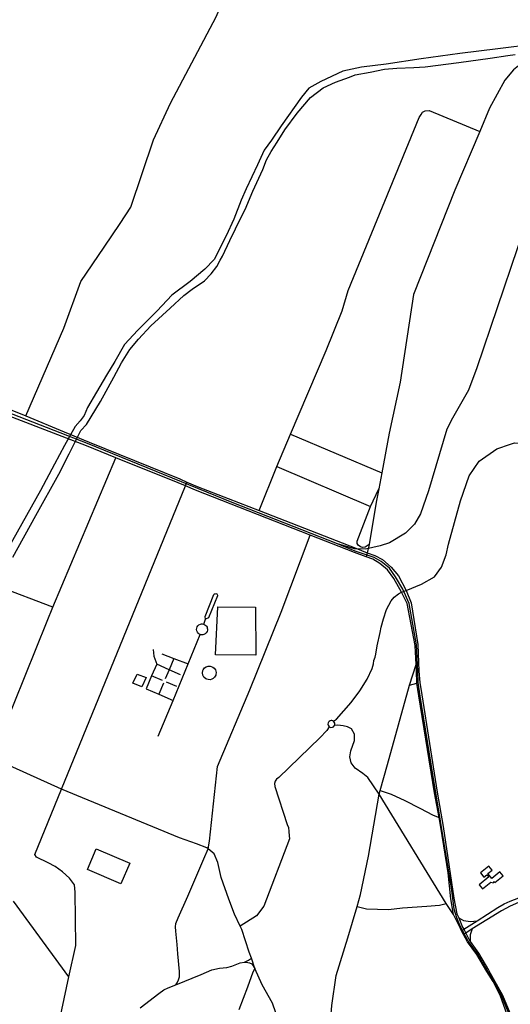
# Model space of a CAD drawing. Header units: millimetres. Extents: x 664923 to 767831, y 3118803 to 3207600.
# Tile 332 of 422: x 715628 to 717351, y 3174447 to 3177907. Entities that reach past the tile are written whole.
import ezdxf

# ---------------------------------------------------------------- set-up
doc = ezdxf.new("R2010")
doc.units = ezdxf.units.MM
for name, color, linetype in [('buildings', 5, 'Continuous'), ('parks', 8, 'Continuous'), ('railways', 4, 'Continuous'), ('roads_2', 2, 'Continuous'), ('roads_3', 3, 'Continuous'), ('water', 7, 'Continuous')]:
    doc.layers.add(name, color=color, linetype=linetype)

msp = doc.modelspace()

# ---------------------------------------------------------------- linework, layer by layer
at = {"layer": 'buildings'}
for points in [[(716039.74, 3175607.32), (716071.42, 3175595.38), (716056.82, 3175562.77), (716025.64, 3175575.75), (716039.74, 3175607.32)], [(717293.2, 3174879.06), (717296.77, 3174874.79), (717325.23, 3174898.38), (717313.28, 3174912.65), (717285.53, 3174889.64), (717271.38, 3174906.53), (717286.53, 3174919.09), (717274.86, 3174933.02), (717245.58, 3174908.75), (717257.92, 3174894.02), (717268.33, 3174902.66), (717274.87, 3174894.84), (717241.29, 3174867.01), (717253.37, 3174852.57), (717282.03, 3174876.32), (717290.99, 3174874.45), (717293.2, 3174879.06)]]:
    msp.add_lwpolyline(points, close=True, dxfattribs=at)
at = {"layer": 'parks'}
for points in [[(716323.26, 3175843.7), (716455.96, 3175842.52), (716456.99, 3175674.54), (716315.67, 3175674.63), (716323.26, 3175843.7)], [(716281.64, 3175590.66), (716274.62, 3175596.56), (716270.59, 3175603.88), (716269.32, 3175612.04), (716270.89, 3175620.05), (716272.06, 3175622.65), (716276.91, 3175629), (716282.23, 3175632.77), (716289.44, 3175635.16), (716296.88, 3175635.23), (716300.17, 3175634.52), (716305.42, 3175632.28), (716310.49, 3175628.39), (716315.08, 3175621.9), (716317.38, 3175613.15), (716316.92, 3175606.58), (716315.95, 3175603.28), (716314.47, 3175600.03), (716312.07, 3175596.48), (716307.43, 3175592.12), (716302.41, 3175589.37), (716296.59, 3175587.83), (716289.56, 3175587.92), (716284.72, 3175589.22), (716281.64, 3175590.66)], [(715896.83, 3174993.16), (716014.05, 3174942.83), (715982.57, 3174870.31), (715865.36, 3174920.63), (715896.83, 3174993.16)]]:
    msp.add_lwpolyline(points, close=True, dxfattribs=at)
at = {"layer": 'railways'}
for points in [[(717498.19, 3177742.23), (717480.88, 3177438.63), (717468.9, 3177369.9), (717375.44, 3177105.43), (717232.87, 3176683.61), (717203.22, 3176605.42), (717147.94, 3176507.05), (717127.51, 3176468.29)], [(717344.94, 3174415.16), (717319.65, 3174478.06), (717292.22, 3174528.24), (717269.83, 3174565.44), (717235.46, 3174624.13), (717202.49, 3174669.44), (717174.43, 3174722.36), (717162.47, 3174751.15), (717153.78, 3174781.79), (717145.64, 3174847.73), (717078.66, 3175255.11), (717034.55, 3175529.77), (717027.08, 3175577.44), (717025.48, 3175617.36), (717021.22, 3175709.93), (716994.92, 3175855.85), (716972.59, 3175905.37), (716947.71, 3175949.76), (716926.88, 3175979.27), (716897.51, 3176002.64), (716872.45, 3176016.75), (716806.11, 3176039.85), (716744.07, 3176064.88), (716374, 3176210.09), (715865.52, 3176417.42), (715555.68, 3176538.28)], [(717127.51, 3176468.29), (717063.48, 3176250.85), (717035.21, 3176171.06), (717014.7, 3176134.55), (716982.02, 3176102.34), (716926.66, 3176069.19), (716893.07, 3176058.03), (716842.35, 3176046.55), (716803.1, 3176048.18), (716744.07, 3176064.88)]]:
    msp.add_lwpolyline(points, dxfattribs=at)
at = {"layer": 'roads_2'}
for points in [[(715649.31, 3176514.43), (715783.05, 3176822.45), (715842.32, 3176986.63), (715924.39, 3177108), (715980.05, 3177190.19), (716018.57, 3177247.82), (716098.17, 3177484.37), (716157.54, 3177613.95), (716317.27, 3177917.45), (716479.97, 3178297.65), (716490.48, 3178338.21), (716474.73, 3178474.24)], [(715776.83, 3176442.37), (715383.87, 3176593.67), (715334.43, 3176612.71), (715162.24, 3176682.55), (714956.9, 3176768.31)], [(714967.48, 3176785.09), (715344.64, 3176637.78), (715386.24, 3176620.81), (715649.31, 3176514.43), (715784.3, 3176458.47)], [(715784.3, 3176458.47), (715871.99, 3176422.72)], [(715862.48, 3176409.39), (715776.83, 3176442.37)], [(715871.99, 3176422.72), (716189.96, 3176293.05), (716214.7, 3176282.21), (716250.57, 3176266.48), (716468.39, 3176181.88), (716808.53, 3176049.76), (716848.43, 3176034.11), (716874.6, 3176023.86), (716902.1, 3176009.89), (716932.19, 3175983.35), (716957.64, 3175952.99)], [(716941.87, 3175943.27), (716919.45, 3175973.3), (716892.03, 3175996.15), (716867.79, 3176011.59), (716844.8, 3176019.98), (716803.65, 3176034.98), (716648.15, 3176095.92), (716245.18, 3176253.9), (716209.66, 3176268.93), (716184.82, 3176279.43), (715965.49, 3176367.86), (715862.48, 3176409.39)], [(715266.43, 3175031.9), (715302.24, 3175040.99), (715376.02, 3175053.61), (715407.42, 3175063.07), (715435.85, 3175077.65), (715521.87, 3175294.16), (715529.55, 3175312.74), (715723.85, 3175793.73), (715744.29, 3175842.29), (715965.49, 3176367.86)], [(715680.88, 3174973.63), (715774.83, 3175203.69), (716209.66, 3176268.93), (716214.7, 3176282.21)], [(716854.88, 3176062.51), (716840.81, 3176053.86), (716831.79, 3176052.5), (716824.31, 3176054.76), (716816.57, 3176060.02), (716812.43, 3176066.34), (716812.68, 3176074.55), (716860.07, 3176196.63), (716889.05, 3176258.22)], [(716290.05, 3174993.09), (716285.42, 3174996.96), (716248.46, 3175011.12), (716188.59, 3175032.68), (715774.83, 3175203.69), (715529.55, 3175312.74), (715326.36, 3175403.07), (715311.95, 3175416.11), (715284.52, 3175481.34), (715256.33, 3175502.99), (715218.78, 3175519.78), (715193.33, 3175534.96), (715122.64, 3175595.62), (715105.3, 3175614.52), (715067.59, 3175754.66), (715043.67, 3175837.07), (715040.22, 3175864.39), (715038.51, 3175945.69), (715052.2, 3175941.28), (715100.38, 3175982.45), (715200.57, 3176226.02)], [(716290.05, 3174993.09), (716293.76, 3175020.35), (716322.06, 3175282.96), (716436.3, 3175552.67), (716546.08, 3175825.21), (716648.15, 3176095.92)], [(717186.53, 3174692.92), (717179.41, 3174705.89), (717175.21, 3174713.54), (717151.59, 3174762.47), (717141.68, 3174818.05), (717132.05, 3174909.67), (717106.47, 3175070.14), (717100.52, 3175103.1), (717084.75, 3175190.41), (717029.27, 3175530.96), (717022.22, 3175576), (717021.11, 3175617.45), (717019.79, 3175641.49), (717016.16, 3175707.8), (716988.1, 3175855.44), (716968.83, 3175895.23), (716941.87, 3175943.27)], [(716957.64, 3175952.99), (716984.65, 3175901.7), (717002.15, 3175857.58), (717026.34, 3175711.75), (717029.25, 3175618.36), (717032.36, 3175577.54), (717039.61, 3175535.03), (717093.66, 3175193.09), (717114.92, 3175071.99), (717152.69, 3174819.71), (717163.32, 3174765.18), (717169.32, 3174751.1), (717183.13, 3174718.61), (717187.19, 3174710.81), (717194.04, 3174697.63)], [(715744.29, 3175842.29), (715551.67, 3175915.38)], [(716279.75, 3175800.11), (716278.56, 3175810.18), (716309.77, 3175887.05), (716311.49, 3175889.08), (716314, 3175889.91), (716316.98, 3175890.17), (716319.52, 3175889.34), (716320.93, 3175887.42), (716321.9, 3175884.89), (716321.94, 3175882.81), (716291.24, 3175804.64), (716279.75, 3175800.11)], [(716273.85, 3175782.76), (716279.75, 3175800.11)], [(716273.85, 3175782.76), (716278.24, 3175780.74), (716281.82, 3175777.84), (716283.35, 3175776.06), (716285.56, 3175772.31), (716286.65, 3175769.15), (716287.2, 3175765.15), (716286.94, 3175761.35), (716285.74, 3175757.27), (716283.02, 3175752.67), (716278.49, 3175748.59), (716274.19, 3175746.51), (716270.34, 3175745.63), (716265.43, 3175745.67), (716261.2, 3175746.74), (716257.3, 3175748.75), (716254.19, 3175751.36), (716251.73, 3175754.5), (716249.45, 3175759.81), (716248.86, 3175764.04), (716249.36, 3175768.98), (716251, 3175773.36), (716253.67, 3175777.22), (716256.97, 3175780.16), (716262.41, 3175782.83), (716266.38, 3175783.59), (716269.89, 3175783.57), (716273.85, 3175782.76)], [(716114.32, 3175389.05), (716166.52, 3175515.24), (716218.89, 3175643.16), (716261.2, 3175746.74)], [(715759.63, 3174350.07), (715800.86, 3174543.82), (715824.38, 3174654.37), (715822.07, 3174841.57), (715819.75, 3174867.49), (715802.78, 3174890.91), (715778.51, 3174912.5), (715752.87, 3174931.02), (715728.36, 3174944.74), (715686.84, 3174963.71), (715680.88, 3174973.63)], [(716402.04, 3174721.77), (716382.58, 3174763.45), (716361.82, 3174816.38), (716335.61, 3174892.49), (716323.09, 3174945.48), (716310.45, 3174976.03), (716290.05, 3174993.09)], [(717179.41, 3174705.89), (717187.19, 3174710.81), (717234.36, 3174740.73), (717307.33, 3174787), (717328.85, 3174799.77), (717350.41, 3174810.22), (717379.99, 3174821.6), (717403.99, 3174826.17), (717442.84, 3174828.9), (717468.27, 3174826.41), (717494.53, 3174821.49), (717519.92, 3174814.36), (717551.37, 3174801.29), (717577.69, 3174785.8), (717599.89, 3174769.33), (717628.73, 3174737.21), (717730.08, 3174629.57), (717761.86, 3174592.16), (717781.42, 3174571.65), (717796.25, 3174561.1), (717809.3, 3174554.99), (717828.48, 3174546.76), (717844.42, 3174542.7)], [(715800.86, 3174543.82), (715606.36, 3174810.06)], [(717839.93, 3174476.4), (717827.63, 3174497.13), (717804.85, 3174530.33), (717800.05, 3174535.72), (717791.47, 3174545.33), (717774.96, 3174563.8), (717699.04, 3174640.98), (717606.22, 3174741.59), (717572.84, 3174772.67), (717538.96, 3174792.64), (717501.16, 3174805.6), (717464.02, 3174813.11), (717439.09, 3174814.09), (717409.29, 3174811.35), (717379.37, 3174804.42), (717349.75, 3174792.38), (717319.09, 3174775.96), (717216.81, 3174711.89), (717194.04, 3174697.63), (717186.53, 3174692.92)], [(717169.32, 3174751.1), (717185.66, 3174741.58), (717211.17, 3174738.41), (717234.36, 3174740.73)], [(716625.5, 3173920.66), (716611.78, 3173953.39), (716604.18, 3173976.81), (716593, 3174008.2), (716581.63, 3174033.19), (716562.39, 3174061.85), (716552.62, 3174079.93), (716546.9, 3174105.39), (716544.8, 3174124.08), (716534, 3174150.55), (716524.44, 3174175.36), (716521.18, 3174191.53), (716522.27, 3174217.12), (716537.14, 3174298.79), (716533.02, 3174364), (716527.33, 3174416.74), (716515.27, 3174451.43), (716479.65, 3174515.36), (716453.49, 3174572.83), (716441.24, 3174609.53), (716434.16, 3174630.78), (716407.7, 3174709.65), (716402.04, 3174721.77)], [(717216.81, 3174711.89), (717210.04, 3174691.38), (717210.17, 3174674.43), (717209.91, 3174668.11)]]:
    msp.add_lwpolyline(points, dxfattribs=at)
at = {"layer": 'roads_3'}
for points in [[(717587.61, 3177798.43), (717550.21, 3177787.01), (717498.75, 3177782.2), (717448.29, 3177774.32), (717397.02, 3177759.24), (717361.91, 3177731.01), (717331.19, 3177694.43), (717277.82, 3177596.23), (717243.08, 3177514.03), (717156.08, 3177308.15), (717010.45, 3176941.32), (716963.31, 3176633.02), (716924.64, 3176453.66), (716899.3, 3176314.43), (716889.05, 3176258.22), (716879.71, 3176211.07), (716854.88, 3176062.51), (716848.43, 3176034.11), (716844.8, 3176019.98)], [(716468.39, 3176181.88), (716530.75, 3176337.12), (716578.91, 3176450.03), (716703.71, 3176744.36), (716760.62, 3176884.22), (716781.42, 3176955.01), (717030.63, 3177563.25), (717037.67, 3177574.18), (717042.35, 3177581.46), (717051.51, 3177586.43), (717065.16, 3177587.48), (717243.08, 3177514.03)], [(716578.91, 3176450.03), (716899.3, 3176314.43)], [(716968.83, 3175895.23), (716984.65, 3175901.7), (717038.79, 3175923.52), (717083.95, 3175948.87), (717109.01, 3175983.25), (717124.97, 3176026.86), (717133.71, 3176064.58), (717175.98, 3176216.14), (717206.34, 3176303.83), (717241.02, 3176356.13), (717303.68, 3176399.03), (717351.56, 3176415.24), (717365.69, 3176420.01), (717392.17, 3176419.41), (717429.46, 3176418.56), (717461.65, 3176418.28), (717493.64, 3176417.99), (717535.09, 3176417.61), (717567.35, 3176417.32), (717590.41, 3176416.38), (717605.21, 3176418.02)], [(716530.75, 3176337.12), (716860.07, 3176196.63)], [(716730.06, 3175441.55), (716740.54, 3175449.6), (716791.38, 3175507.78), (716822.64, 3175548.77), (716848.17, 3175589.11), (716865.94, 3175627.5), (716870.59, 3175643.13), (716871.66, 3175655.58), (716875.88, 3175666.79), (716878.79, 3175677.98), (716883.2, 3175706.8), (716893.8, 3175753.09), (716896.83, 3175772.04), (716904.85, 3175802.23), (716915.96, 3175834.81), (716932.06, 3175864.37), (716942.5, 3175877.24), (716958.15, 3175889.19), (716968.83, 3175895.23)], [(716096.86, 3175694.46), (716099.14, 3175670.25), (716108.83, 3175642.51), (716091.11, 3175601.43), (716071.63, 3175556.26), (716116.5, 3175536.86), (716166.52, 3175515.24)], [(716126.77, 3175679.11), (716169.56, 3175662.42), (716218.89, 3175643.16)], [(716169.56, 3175662.42), (716152.2, 3175622.71), (716138.64, 3175590.63)], [(716192.91, 3175605.2), (716152.2, 3175622.71), (716108.83, 3175642.51)], [(716996.85, 3175568.52), (717019.79, 3175641.49)], [(716129.03, 3175585.23), (716091.11, 3175601.43)], [(716132.88, 3175575.91), (716116.5, 3175536.86)], [(716142.24, 3175580.27), (716178.44, 3175565.28)], [(716625.5, 3173920.66), (716674.49, 3174099.06), (716698.49, 3174194.7), (716711.69, 3174296.49), (716723.47, 3174443.6), (716739.06, 3174548.15), (716780.36, 3174680.62), (716812.33, 3174791.16), (716824.36, 3174832.76), (716852.75, 3174967.25), (716889.59, 3175186.04), (716893.04, 3175198.22), (716919.12, 3175290.42), (716996.85, 3175568.52), (717022.22, 3175576)], [(716714.85, 3175422.36), (716706.28, 3175409.36), (716682.3, 3175383.28), (716537.3, 3175244.65), (716529.35, 3175238.02), (716525.31, 3175231.47), (716522.87, 3175222.88), (716524.09, 3175213.07), (716567.45, 3175078.7), (716571.29, 3175068.16), (716572.83, 3175054.99), (716574.18, 3175038.95), (716574.63, 3175028.6), (716484.85, 3174792.52), (716459.73, 3174757.63), (716402.04, 3174721.77)], [(716714.17, 3175441.47), (716711.97, 3175439.02), (716710.49, 3175436), (716709.9, 3175431.3), (716710.79, 3175427.55), (716714.85, 3175422.36), (716720.78, 3175420.03), (716725.88, 3175420.52), (716729.5, 3175422.37), (716733.25, 3175426.89), (716734.35, 3175430.61), (716734.14, 3175434.95), (716732.51, 3175438.79), (716730.06, 3175441.55), (716727.65, 3175443.13), (716723.9, 3175444.29), (716720.96, 3175444.35), (716717.54, 3175443.51), (716714.17, 3175441.47)], [(717151.59, 3174762.47), (717125.16, 3174800.9), (716889.59, 3175186.04), (716850.36, 3175244.7), (716833.2, 3175257.96), (716806.19, 3175276.87), (716791.53, 3175295.36), (716786.59, 3175316.62), (716790.1, 3175337.39), (716803.08, 3175373.86), (716803.97, 3175395.87), (716792.56, 3175414.74), (716779.43, 3175421.94), (716763.43, 3175425.2), (716744.85, 3175427.77), (716733.25, 3175426.89)], [(716893.04, 3175198.22), (716932.7, 3175185.04), (716980.01, 3175163.05), (717033.39, 3175136.14), (717079.37, 3175112.28), (717100.52, 3175103.1)], [(716175.93, 3174515.74), (716181.31, 3174523.13), (716185.27, 3174533.36), (716188.74, 3174543.89), (716188.39, 3174562.77), (716182.78, 3174624.22), (716181.21, 3174657.5), (716176.2, 3174703.73), (716174.65, 3174719.26), (716176.64, 3174731.67), (716183.94, 3174751.16), (716218.26, 3174826.99), (716274.83, 3174958.13), (716290.05, 3174993.09)], [(716812.33, 3174791.16), (716846, 3174783.07), (716922.61, 3174780.38), (716972.18, 3174785.76), (717057.23, 3174792.5), (717102.02, 3174795.38), (717125.16, 3174800.9)], [(717610.5, 3173315.64), (717616.94, 3173332.73), (717618.44, 3173345.46), (717614.03, 3173369.46), (717596.35, 3173428.9), (717538.19, 3173619.2), (717524.13, 3173665.2), (717504.22, 3173726.21), (717493.62, 3173761.89), (717489.98, 3173799.25), (717482.41, 3173876.93), (717479.67, 3173902.12), (717468.43, 3173950.22), (717440.79, 3174081.39), (717424.42, 3174131.52), (717392.7, 3174220.73), (717338.03, 3174414.28), (717315.65, 3174476.12), (717289.87, 3174527.22), (717268.13, 3174562.78), (717233.25, 3174621.98), (717200.78, 3174666.96), (717186.53, 3174692.92)], [(717194.04, 3174697.63), (717207.76, 3174671.22), (717209.91, 3174668.11), (717238.65, 3174626.63), (717274.32, 3174567.5), (717323.46, 3174479.29), (717349.46, 3174417.61)], [(716051.38, 3174434.57), (716115.82, 3174484.81), (716134.41, 3174498.1), (716148.97, 3174504.72), (716175.93, 3174515.74), (716265.53, 3174552.34), (716302.9, 3174568.47), (716329.39, 3174573.92), (716354.82, 3174576.87), (716373.29, 3174581.63), (716401.6, 3174593.17), (716417.06, 3174595.61), (716423.58, 3174595.59), (716434.97, 3174593.46), (716443.5, 3174589.07), (716453.49, 3174572.83), (716446.81, 3174560.2), (716427.7, 3174507.9), (716397.04, 3174428.25)], [(716417.06, 3174595.61), (716431.05, 3174602.4), (716438.64, 3174606.8), (716441.24, 3174609.53)]]:
    msp.add_lwpolyline(points, dxfattribs=at)
at = {"layer": 'water'}
for points in [[(717439.13, 3177821.12), (717306.47, 3177804.78), (717173.83, 3177787.87), (717037.15, 3177769.14), (716914.98, 3177750.69), (716827.5, 3177740.4), (716762.15, 3177725.9), (716685.61, 3177689.82), (716643.67, 3177665.94), (716616.96, 3177634.82), (716546.25, 3177533.57), (716512.35, 3177483.26), (716485.71, 3177448.11), (716462.29, 3177396.84), (716423.21, 3177312.36), (716405.37, 3177272.75), (716379.9, 3177205.84), (716353.12, 3177147.01), (716310.51, 3177064.76), (716278.07, 3177030.08), (716226.61, 3176986.38), (716162.47, 3176938.39), (716110.64, 3176884.29), (716042.23, 3176816.01), (715996.11, 3176766.05), (715961.81, 3176705.91), (715933.09, 3176657.44), (715897.02, 3176598.42), (715866.09, 3176544.12), (715853.84, 3176516.17), (715840.25, 3176497.43), (715822.61, 3176477.46), (715784.95, 3176410.91), (715750.17, 3176344.99), (715700.78, 3176252.22), (715586.09, 3176047.9)], [(715603.49, 3176018.19), (715684.96, 3176165.28), (715765.33, 3176310.03), (715801.16, 3176381.75), (715842.04, 3176463.39), (715862.56, 3176483.99), (715911, 3176565.18), (715958.77, 3176650.98), (715985.69, 3176701.74), (716015.02, 3176748.5), (716044.56, 3176784.28), (716088.39, 3176831.3), (716156.34, 3176893.8), (716203.71, 3176938), (716232.91, 3176959.92), (716276.49, 3176989.61), (716300.42, 3177014.32), (716320.27, 3177040.11), (716331.48, 3177061.69), (716339.92, 3177076.28), (716366.19, 3177131.07), (716405.32, 3177212.67), (716419.33, 3177240.08), (716446.59, 3177304.13), (716481.75, 3177380.45), (716494.48, 3177414.19), (716511.34, 3177443.96), (716532.22, 3177476.7), (716558.71, 3177519.36), (716601.75, 3177577.92), (716648.92, 3177633.1), (716692.99, 3177667.43), (716736.16, 3177687.87), (716785.77, 3177704.97), (716805.36, 3177712.84), (716858.04, 3177721.91), (716908.92, 3177733.25), (716952.39, 3177736.95), (717012.16, 3177738.64), (717051.6, 3177741.68), (717170.34, 3177756.61), (717280.38, 3177771.37), (717342.33, 3177781.19), (717367.82, 3177783.98)]]:
    msp.add_lwpolyline(points, dxfattribs=at)

doc.saveas('drawing.dxf')
